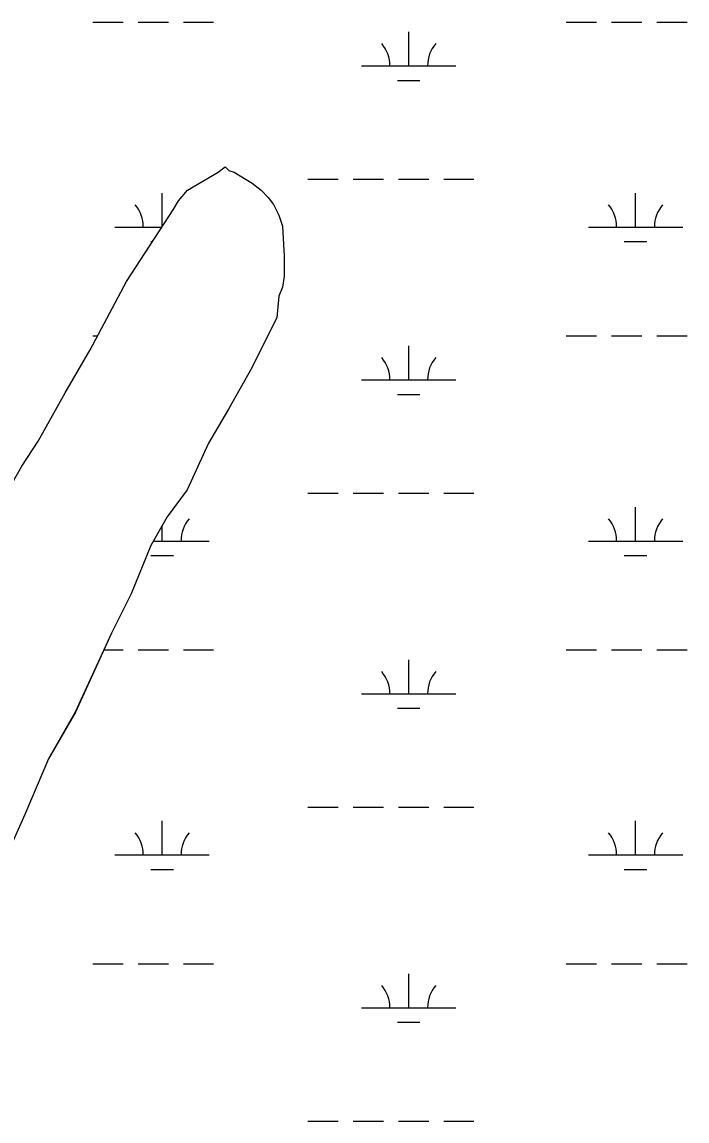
# Model space of a CAD drawing. Extents: x 3161564 to 3199464, y 849354 to 874788.
# Drawn here: x 3195316 to 3196021, y 862707 to 863872 of the extents above; entities that cross this region are included whole.
import ezdxf

# ---------------------------------------------------------------- set-up
doc = ezdxf.new("R2010")
doc.units = 0
for name, color, linetype in [('V-SITE-VEGE', 7, 'Continuous'), ('V-TOPO-SHOR', 7, 'Continuous'), ('V-WETL-SWMP', 7, 'Continuous')]:
    doc.layers.add(name, color=color, linetype=linetype)

msp = doc.modelspace()

# ---------------------------------------------------------------- linework, layer by layer
at = {"layer": 'V-SITE-VEGE'}
for p, q in [((3195524, 863712.8), (3195531.6, 863718.5)), ((3195531.6, 863718.5), (3195535.4, 863714.7)), ((3195491.6, 863693.8), (3195524, 863712.8)), ((3195535.4, 863714.7), (3195541.1, 863712.8)), ((3195541.1, 863712.8), (3195560.1, 863701.3)), ((3195482.1, 863682.4), (3195491.6, 863693.8)), ((3195560.1, 863701.3), (3195569.6, 863693.7)), ((3195569.6, 863693.7), (3195577.2, 863686.1)), ((3195476.4, 863672.9), (3195482.1, 863682.4)), ((3195577.2, 863686.1), (3195582.9, 863678.5)), ((3195426.8, 863597), (3195476.4, 863672.9)), ((3195582.9, 863678.5), (3195588.6, 863667.1)), ((3195588.6, 863667.1), (3195592.3, 863655.6)), ((3195592.3, 863655.6), (3195594.2, 863623.3)), ((3195594.2, 863623.3), (3195594.2, 863602.4)), ((3195594.2, 863602.4), (3195592.2, 863591)), ((3195388.6, 863524.7), (3195426.8, 863597)), ((3195592.2, 863591), (3195588.4, 863581.5)), ((3195588.4, 863581.5), (3195586.5, 863558.6)), ((3195586.5, 863558.6), (3195559.8, 863505.4)), ((3195361.9, 863479.1), (3195388.6, 863524.7)), ((3195559.8, 863505.4), (3195535, 863461.7)), ((3195333.3, 863427.8), (3195361.9, 863479.1)), ((3195535, 863461.7), (3195514, 863425.6)), ((3195316.1, 863401.2), (3195333.3, 863427.8)), ((3195514, 863425.6), (3195491.1, 863376.2)), ((3195300.9, 863374.6), (3195316.1, 863401.2)), ((3195491.1, 863376.2), (3195470.1, 863347.7)), ((3195470.1, 863347.7), (3195452.9, 863317.3)), ((3195452.9, 863317.3), (3195431.9, 863266)), ((3195431.9, 863266), (3195410.9, 863224.2)), ((3195410.9, 863224.2), (3195372.8, 863140.6)), ((3195372.8, 863140.6), (3195344.1, 863091.2)), ((3195344.1, 863091.2), (3195319.3, 863032.2)), ((3195319.3, 863032.2), (3195302.1, 862994.2))]:
    msp.add_line(p, q, dxfattribs=at)
at = {"layer": 'V-TOPO-SHOR'}
for p, q in [((3195524, 863712.8), (3195531.6, 863718.5)), ((3195531.6, 863718.5), (3195535.4, 863714.7)), ((3195491.6, 863693.9), (3195524, 863712.8)), ((3195535.4, 863714.7), (3195541.1, 863712.8)), ((3195541.1, 863712.8), (3195560.1, 863701.3)), ((3195482.1, 863682.5), (3195491.6, 863693.9)), ((3195560.1, 863701.3), (3195569.6, 863693.7)), ((3195569.6, 863693.7), (3195577.2, 863686.1)), ((3195476.3, 863673), (3195482.1, 863682.5)), ((3195577.2, 863686.1), (3195582.9, 863678.5)), ((3195426.8, 863597), (3195476.3, 863673)), ((3195582.9, 863678.5), (3195588.6, 863667.1)), ((3195588.6, 863667.1), (3195592.3, 863655.6)), ((3195592.3, 863655.6), (3195594.2, 863623.3)), ((3195594.2, 863623.3), (3195594.2, 863602.4)), ((3195594.2, 863602.4), (3195592.2, 863591)), ((3195388.6, 863524.7), (3195426.8, 863597)), ((3195592.2, 863591), (3195588.4, 863581.5)), ((3195588.4, 863581.5), (3195586.5, 863558.7)), ((3195586.5, 863558.7), (3195559.8, 863505.4)), ((3195361.9, 863479.1), (3195388.6, 863524.7)), ((3195559.8, 863505.4), (3195535, 863461.7)), ((3195333.3, 863427.8), (3195361.9, 863479.1)), ((3195535, 863461.7), (3195514, 863425.6)), ((3195316.1, 863401.2), (3195333.3, 863427.8)), ((3195514, 863425.6), (3195491.1, 863376.2)), ((3195300.9, 863374.6), (3195316.1, 863401.2)), ((3195491.1, 863376.2), (3195470.1, 863347.7)), ((3195470.1, 863347.7), (3195452.9, 863317.3)), ((3195452.9, 863317.3), (3195431.9, 863266)), ((3195431.9, 863266), (3195410.9, 863224.2)), ((3195410.9, 863224.2), (3195372.7, 863140.6)), ((3195372.7, 863140.6), (3195344.1, 863091.2)), ((3195344.1, 863091.2), (3195319.3, 863032.3)), ((3195319.3, 863032.3), (3195302.1, 862994.2))]:
    msp.add_line(p, q, dxfattribs=at)
at = {"layer": 'V-WETL-SWMP'}
for p, q in [((3195391.3, 863871.9), (3195423.3, 863871.9)), ((3195439.3, 863871.9), (3195471.3, 863871.9)), ((3195487.3, 863871.9), (3195519.3, 863871.9)), ((3195893.2, 863871.9), (3195925.2, 863871.9)), ((3195941.2, 863871.9), (3195973.2, 863871.9)), ((3195989.2, 863871.9), (3196021.2, 863871.9)), ((3195726.1, 863825.5), (3195726.1, 863861.5)), ((3195676.1, 863825.5), (3195776.1, 863825.5)), ((3195714.1, 863810.1), (3195738.1, 863810.1)), ((3195524, 863712.8), (3195531.6, 863718.5)), ((3195531.6, 863718.5), (3195535.4, 863714.7)), ((3195491.6, 863693.9), (3195524, 863712.8)), ((3195535.4, 863714.7), (3195541.1, 863712.8)), ((3195541.1, 863712.8), (3195560.1, 863701.3)), ((3195619.3, 863705.4), (3195651.3, 863705.4)), ((3195667.3, 863705.4), (3195699.3, 863705.4)), ((3195715.3, 863705.4), (3195747.3, 863705.4)), ((3195763.3, 863705.4), (3195795.3, 863705.4)), ((3195482.1, 863682.5), (3195491.6, 863693.9)), ((3195560.1, 863701.3), (3195569.6, 863693.7)), ((3195569.6, 863693.7), (3195577.2, 863686.1)), ((3195464.7, 863655.1), (3195464.7, 863690.7)), ((3195476.3, 863673), (3195482.1, 863682.5)), ((3195577.2, 863686.1), (3195582.9, 863678.5)), ((3195966.6, 863654.7), (3195966.6, 863690.7)), ((3195426.8, 863597), (3195476.3, 863673)), ((3195582.9, 863678.5), (3195588.6, 863667.1)), ((3195588.6, 863667.1), (3195592.3, 863655.6)), ((3195414.7, 863654.7), (3195464.4, 863654.7)), ((3195592.3, 863655.6), (3195594.2, 863623.3)), ((3195916.6, 863654.7), (3196016.6, 863654.7)), ((3195452.7, 863639.3), (3195454.4, 863639.3)), ((3195954.6, 863639.3), (3195978.6, 863639.3)), ((3195594.2, 863623.3), (3195594.2, 863602.4)), ((3195594.2, 863602.4), (3195592.2, 863591)), ((3195388.6, 863524.7), (3195426.8, 863597)), ((3195592.2, 863591), (3195588.4, 863581.5)), ((3195588.4, 863581.5), (3195586.5, 863558.7)), ((3195586.5, 863558.7), (3195559.8, 863505.4)), ((3195391.3, 863539.3), (3195396.3, 863539.3)), ((3195893.2, 863539.3), (3195925.2, 863539.3)), ((3195941.2, 863539.3), (3195973.2, 863539.3)), ((3195989.2, 863539.3), (3196021.2, 863539.3)), ((3195361.9, 863479.1), (3195388.6, 863524.7)), ((3195726.1, 863492.8), (3195726.1, 863528.8)), ((3195559.8, 863505.4), (3195535, 863461.7)), ((3195676.1, 863492.8), (3195776.1, 863492.8)), ((3195333.3, 863427.8), (3195361.9, 863479.1)), ((3195714.1, 863477.4), (3195738.1, 863477.4)), ((3195535, 863461.7), (3195514, 863425.6)), ((3195316.1, 863401.2), (3195333.3, 863427.8)), ((3195514, 863425.6), (3195491.1, 863376.2)), ((3195300.9, 863374.6), (3195316.1, 863401.2)), ((3195491.1, 863376.2), (3195470.1, 863347.7)), ((3195619.3, 863372.8), (3195651.3, 863372.8)), ((3195667.3, 863372.8), (3195699.3, 863372.8)), ((3195715.3, 863372.8), (3195747.3, 863372.8)), ((3195763.3, 863372.8), (3195795.3, 863372.8)), ((3195966.6, 863322), (3195966.6, 863358)), ((3195470.1, 863347.7), (3195452.9, 863317.3)), ((3195464.7, 863322), (3195464.7, 863338.2)), ((3195455.6, 863322), (3195514.7, 863322)), ((3195916.6, 863322), (3196016.6, 863322)), ((3195452.9, 863317.3), (3195431.9, 863266)), ((3195452.7, 863306.6), (3195476.7, 863306.6)), ((3195954.6, 863306.6), (3195978.6, 863306.6)), ((3195431.9, 863266), (3195410.9, 863224.2)), ((3195410.9, 863224.2), (3195372.7, 863140.6)), ((3195402.9, 863206.6), (3195423.3, 863206.6)), ((3195439.3, 863206.6), (3195471.3, 863206.6)), ((3195487.3, 863206.6), (3195519.3, 863206.6)), ((3195893.2, 863206.6), (3195925.2, 863206.6)), ((3195941.2, 863206.6), (3195973.2, 863206.6)), ((3195989.2, 863206.6), (3196021.2, 863206.6)), ((3195726.1, 863160.2), (3195726.1, 863196.2)), ((3195676.1, 863160.2), (3195776.1, 863160.2)), ((3195372.7, 863140.6), (3195344.1, 863091.2)), ((3195714.1, 863144.7), (3195738.1, 863144.7)), ((3195344.1, 863091.2), (3195319.3, 863032.3)), ((3195319.3, 863032.3), (3195302.1, 862994.2)), ((3195619.3, 863040.1), (3195651.3, 863040.1)), ((3195667.3, 863040.1), (3195699.3, 863040.1)), ((3195715.3, 863040.1), (3195747.3, 863040.1)), ((3195763.3, 863040.1), (3195795.3, 863040.1)), ((3195464.7, 862989.4), (3195464.7, 863025.4)), ((3195966.6, 862989.4), (3195966.6, 863025.4)), ((3195414.7, 862989.4), (3195514.7, 862989.4)), ((3195916.6, 862989.4), (3196016.6, 862989.4)), ((3195452.7, 862973.9), (3195476.7, 862973.9)), ((3195954.6, 862973.9), (3195978.6, 862973.9)), ((3195391.3, 862873.9), (3195423.3, 862873.9)), ((3195439.3, 862873.9), (3195471.3, 862873.9)), ((3195487.3, 862873.9), (3195519.3, 862873.9)), ((3195893.2, 862873.9), (3195925.2, 862873.9)), ((3195941.2, 862873.9), (3195973.2, 862873.9)), ((3195989.2, 862873.9), (3196021.2, 862873.9)), ((3195726.1, 862827.5), (3195726.1, 862863.5)), ((3195676.1, 862827.5), (3195776.1, 862827.5)), ((3195714.1, 862812.1), (3195738.1, 862812.1)), ((3195619.3, 862707.4), (3195651.3, 862707.4)), ((3195667.3, 862707.4), (3195699.3, 862707.4)), ((3195715.3, 862707.4), (3195747.3, 862707.4)), ((3195763.3, 862707.4), (3195795.3, 862707.4))]:
    msp.add_line(p, q, dxfattribs=at)
for centre, start, end in [((3195670.9, 863826), 359.2282, 40.7718), ((3195781.4, 863826), 139.2282, 180.7718), ((3195409.5, 863655.2), 359.2282, 40.7718), ((3195911.4, 863655.2), 359.2282, 40.7718), ((3196021.9, 863655.2), 139.2282, 180.7718), ((3195670.9, 863493.3), 359.2282, 40.7718), ((3195781.4, 863493.3), 139.2282, 180.7718), ((3195520, 863322.5), 139.2282, 180.7718), ((3195911.4, 863322.5), 359.2282, 40.7718), ((3196021.9, 863322.5), 139.2282, 180.7718), ((3195670.9, 863160.6), 359.2282, 40.7718), ((3195781.4, 863160.6), 139.2282, 180.7718), ((3195409.5, 862989.8), 359.2282, 40.7718), ((3195520, 862989.8), 139.2282, 180.7718), ((3195911.4, 862989.8), 359.2282, 40.7718), ((3196021.9, 862989.8), 139.2282, 180.7718), ((3195670.9, 862828), 359.2282, 40.7718), ((3195781.4, 862828), 139.2282, 180.7718)]:
    msp.add_arc(centre, 35.2, start, end, dxfattribs=at)

doc.saveas('drawing.dxf')
